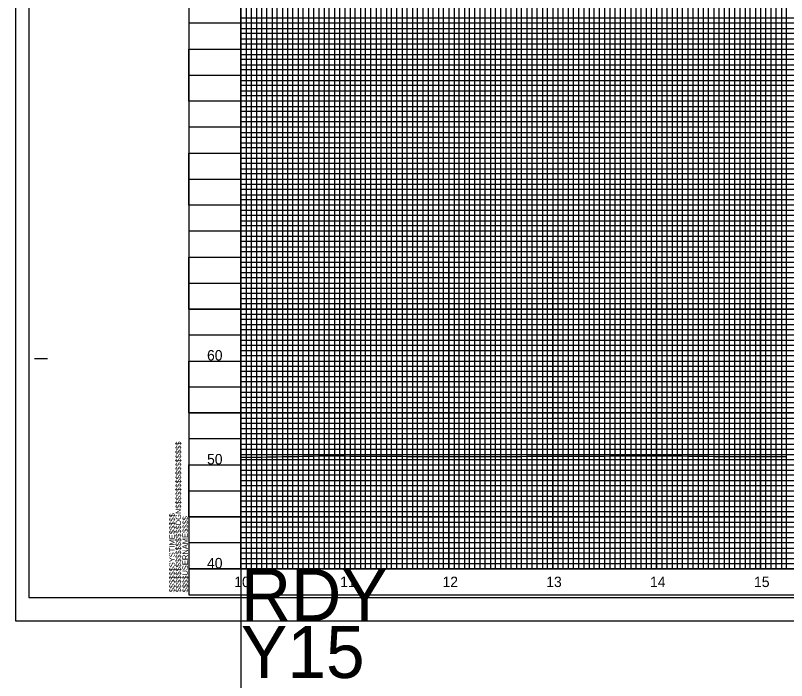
# Model space of a CAD drawing. Extents: x 2345490 to 2436403, y 465165 to 573888.
# Drawn here: x 2381550 to 2382292, y 523436 to 524076 of the extents above; entities that cross this region are included whole.
import ezdxf

# ---------------------------------------------------------------- set-up
doc = ezdxf.new("R2010")
doc.units = 0
for name, color, linetype in [('Old_Level_1', 7, 'Continuous'), ('Old_Level_18', 7, 'Continuous'), ('Old_Level_40', 7, 'Continuous'), ('Old_Level_41', 7, 'Continuous'), ('Old_Level_42', 7, 'Continuous'), ('Old_Level_43', 7, 'Continuous'), ('Old_Level_50', 7, 'Continuous'), ('Old_Level_51', 7, 'Continuous'), ('Old_Level_52', 7, 'Continuous'), ('Old_Level_57', 7, 'Continuous'), ('Old_Level_63', 7, 'Continuous')]:
    doc.layers.add(name, color=color, linetype=linetype)

msp = doc.modelspace()

# ---------------------------------------------------------------- linework, layer by layer
at = {"layer": 'Old_Level_1'}
for points in [[(2381766.799, 523650.76525), (2381771.799, 523650.5205), (2381776.799, 523650.612), (2381781.799, 523650.7035), (2381786.799, 523650.795), (2381791.799, 523650.8865), (2381796.799, 523650.978), (2381801.799, 523651.0665), (2381806.799, 523651.15825), (2381811.799, 523651.24975), (2381816.799, 523651.34125), (2381821.799, 523651.433), (2381826.799, 523651.5245), (2381831.799, 523651.6135), (2381836.799, 523651.70525), (2381841.799, 523651.797), (2381846.799, 523651.8885), (2381851.799, 523651.882), (2381856.799, 523651.84925), (2381861.799, 523651.81675), (2381866.799, 523651.784), (2381871.799, 523651.7515), (2381876.799, 523651.71875), (2381881.799, 523651.6925), (2381886.799, 523651.6605), (2381891.799, 523651.62825), (2381896.799, 523651.59625), (2381901.799, 523651.56425), (2381906.799, 523651.532), (2381911.799, 523651.51125), (2381916.799, 523651.47975), (2381921.799, 523651.44825), (2381926.799, 523651.417), (2381931.799, 523651.40325), (2381936.799, 523651.3975), (2381941.799, 523651.39175), (2381946.799, 523651.38575), (2381951.799, 523651.38), (2381956.799, 523651.37425), (2381961.799, 523651.371), (2381966.799, 523651.3645), (2381971.799, 523651.358), (2381976.799, 523651.3515), (2381981.799, 523651.34575), (2381986.799, 523651.3405), (2381991.799, 523651.336), (2381996.799, 523651.33125), (2382001.799, 523651.32625), (2382006.799, 523651.3215), (2382011.799, 523651.328), (2382016.799, 523651.3485), (2382021.799, 523651.369), (2382026.799, 523651.3895), (2382031.799, 523651.40975), (2382036.799, 523651.43025), (2382041.799, 523651.45075), (2382046.799, 523651.47125), (2382051.799, 523651.4915), (2382056.799, 523651.512), (2382061.799, 523651.5325), (2382066.799, 523651.553), (2382071.799, 523651.5735), (2382076.799, 523651.594), (2382081.799, 523651.61425), (2382086.799, 523651.63475), (2382091.799, 523651.6555), (2382096.799, 523651.677), (2382101.799, 523651.6985), (2382106.799, 523651.71925), (2382111.799, 523651.74025), (2382116.799, 523651.761), (2382121.799, 523651.78175), (2382126.799, 523651.8025), (2382131.799, 523651.82325), (2382136.799, 523651.84175), (2382141.799, 523651.86225), (2382146.799, 523651.88275), (2382151.799, 523651.90325), (2382156.799, 523651.92375), (2382161.799, 523651.9445), (2382166.799, 523651.965), (2382171.799, 523651.94075), (2382176.799, 523651.90025), (2382181.799, 523651.8575), (2382186.799, 523651.81275), (2382191.799, 523651.766), (2382196.799, 523651.717), (2382201.799, 523651.66625), (2382206.799, 523651.61325), (2382211.799, 523651.5585), (2382216.799, 523651.5015), (2382221.799, 523651.4425), (2382226.799, 523651.396), (2382231.799, 523651.35075), (2382236.799, 523651.28625), (2382241.799, 523651.21925), (2382246.799, 523651.187), (2382251.799, 523651.229), (2382256.799, 523651.25125), (2382261.799, 523651.271), (2382266.799, 523651.28825)], [(2382266.799, 523651.28825), (2382271.799, 523651.303), (2382276.799, 523651.315), (2382281.799, 523651.32475), (2382286.799, 523651.332), (2382291.799, 523651.3365)]]:
    msp.add_lwpolyline(points, dxfattribs=at)
at = {"layer": 'Old_Level_18'}
msp.add_line((2381716.79875, 523518.168), (2381716.79875, 523518.168), dxfattribs=at)
msp.add_line((2381716.79875, 523518.168), (2381716.79875, 523518.168), dxfattribs=at)
msp.add_lwpolyline([(2383216.79875, 524568.168), (2381716.79875, 524568.168), (2381716.79875, 523518.168), (2383216.79875, 523518.168)], close=True, dxfattribs=at)
at = {"layer": 'Old_Level_40'}
msp.add_line((2381716.79875, 523518.168), (2381716.79875, 523518.168), dxfattribs=at)
msp.add_line((2381716.79875, 523518.168), (2381716.79875, 523518.168), dxfattribs=at)
msp.add_line((2381716.79875, 523518.168), (2381716.79875, 523518.168), dxfattribs=at)
msp.add_line((2381716.79875, 523518.168), (2381716.79875, 523518.168), dxfattribs=at)
at = {"layer": 'Old_Level_41'}
for p, q in [((2381568.29875, 523745.668), (2381580.79875, 523745.668)), ((2383216.79875, 523543.168), (2381716.79875, 523543.168))]:
    msp.add_line(p, q, dxfattribs=at)
for points in [[(2381716.79875, 524568.168), (2381766.79875, 524568.168), (2381766.79875, 523543.168), (2381816.79875, 523543.168), (2381816.79875, 524568.168), (2381866.79875, 524568.168), (2381866.79875, 523543.168), (2381916.79875, 523543.168), (2381916.79875, 524568.168), (2381966.79875, 524568.168), (2381966.79875, 523543.168), (2382016.79875, 523543.168), (2382016.79875, 524568.168), (2382066.79875, 524568.168), (2382066.79875, 523543.168), (2382116.79875, 523543.168), (2382116.79875, 524568.168), (2382166.79875, 524568.168), (2382166.79875, 523543.168), (2382216.79875, 523543.168), (2382216.79875, 524568.168), (2382266.79875, 524568.168), (2382266.79875, 523543.168), (2382316.79875, 523543.168)], [(2381791.79875, 523543.168), (2381791.79875, 524568.168), (2381841.79875, 524568.168), (2381841.79875, 523543.168), (2381891.79875, 523543.168), (2381891.79875, 524568.168), (2381941.79875, 524568.168), (2381941.79875, 523543.168), (2381991.79875, 523543.168), (2381991.79875, 524568.168), (2382041.79875, 524568.168), (2382041.79875, 523543.168), (2382091.79875, 523543.168), (2382091.79875, 524568.168), (2382141.79875, 524568.168), (2382141.79875, 523543.168), (2382191.79875, 523543.168), (2382191.79875, 524568.168), (2382241.79875, 524568.168), (2382241.79875, 523543.168), (2382291.79875, 523543.168), (2382291.79875, 524568.168), (2382341.79875, 524568.168)], [(2383216.79875, 524068.168), (2381716.79875, 524068.168), (2381716.79875, 524018.168), (2383216.79875, 524018.168)], [(2383216.79875, 523968.168), (2381716.79875, 523968.168), (2381716.79875, 523918.168), (2383216.79875, 523918.168)], [(2383216.79875, 523893.168), (2381716.79875, 523893.168), (2381716.79875, 523943.168), (2383216.79875, 523943.168)], [(2383216.79875, 523868.168), (2381716.79875, 523868.168), (2381716.79875, 523818.168), (2383216.79875, 523818.168)], [(2383216.79875, 523793.168), (2381716.79875, 523793.168), (2381716.79875, 523843.168), (2383216.79875, 523843.168)], [(2383216.79875, 523768.168), (2381716.79875, 523768.168), (2381716.79875, 523718.168), (2383216.79875, 523718.168)], [(2383216.79875, 523668.168), (2381716.79875, 523668.168), (2381716.79875, 523618.168), (2383216.79875, 523618.168)], [(2383216.79875, 523593.168), (2381716.79875, 523593.168), (2381716.79875, 523643.168), (2383216.79875, 523643.168)], [(2383216.79875, 523568.168), (2381716.79875, 523568.168)], [(2381754.29875, 523518.168), (2381754.29875, 523518.168)]]:
    msp.add_lwpolyline(points, dxfattribs=at)
at = {"layer": 'Old_Level_42'}
for points in [[(2383216.79875, 523993.168), (2381716.79875, 523993.168), (2381716.79875, 524043.168), (2383216.79875, 524043.168)], [(2383216.79875, 523693.168), (2381716.79875, 523693.168), (2381716.79875, 523743.168), (2383216.79875, 523743.168)]]:
    msp.add_lwpolyline(points, dxfattribs=at)
at = {"layer": 'Old_Level_43'}
for points in [[(2381771.79875, 524568.168), (2381771.79875, 523543.168), (2381776.79875, 523543.168), (2381776.79875, 524568.168)], [(2381781.79875, 524568.168), (2381781.79875, 523543.168), (2381786.79875, 523543.168), (2381786.79875, 524568.168)], [(2381796.79875, 524568.168), (2381796.79875, 523543.168), (2381801.79875, 523543.168), (2381801.79875, 524568.168)], [(2381806.79875, 524568.168), (2381806.79875, 523543.168), (2381811.79875, 523543.168), (2381811.79875, 524568.168)], [(2381821.79875, 524568.168), (2381821.79875, 523543.168), (2381826.79875, 523543.168), (2381826.79875, 524568.168)], [(2381831.79875, 524568.168), (2381831.79875, 523543.168), (2381836.79875, 523543.168), (2381836.79875, 524568.168)], [(2381846.79875, 524568.168), (2381846.79875, 523543.168), (2381851.79875, 523543.168), (2381851.79875, 524568.168)], [(2381856.79875, 524568.168), (2381856.79875, 523543.168), (2381861.79875, 523543.168), (2381861.79875, 524568.168)], [(2381871.79875, 524568.168), (2381871.79875, 523543.168), (2381876.79875, 523543.168), (2381876.79875, 524568.168)], [(2381881.79875, 524568.168), (2381881.79875, 523543.168), (2381886.79875, 523543.168), (2381886.79875, 524568.168)], [(2381896.79875, 524568.168), (2381896.79875, 523543.168), (2381901.79875, 523543.168), (2381901.79875, 524568.168)], [(2381906.79875, 524568.168), (2381906.79875, 523543.168), (2381911.79875, 523543.168), (2381911.79875, 524568.168)], [(2381921.79875, 524568.168), (2381921.79875, 523543.168), (2381926.79875, 523543.168), (2381926.79875, 524568.168)], [(2381931.79875, 523543.168), (2381936.79875, 523543.168), (2381936.79875, 524568.168)], [(2381931.79875, 524568.168), (2381931.79875, 523543.168)], [(2381946.79875, 524568.168), (2381946.79875, 523543.168), (2381951.79875, 523543.168), (2381951.79875, 524568.168)], [(2381956.79875, 524568.168), (2381956.79875, 523543.168), (2381961.79875, 523543.168), (2381961.79875, 524568.168)], [(2381971.79875, 524568.168), (2381971.79875, 523543.168), (2381976.79875, 523543.168), (2381976.79875, 524568.168)], [(2381981.79875, 524568.168), (2381981.79875, 523543.168), (2381986.79875, 523543.168), (2381986.79875, 524568.168)], [(2381996.79875, 524568.168), (2381996.79875, 523543.168), (2382001.79875, 523543.168), (2382001.79875, 524568.168)], [(2382006.79875, 524568.168), (2382006.79875, 523543.168), (2382011.79875, 523543.168), (2382011.79875, 524568.168)], [(2382021.79875, 524568.168), (2382021.79875, 523543.168), (2382026.79875, 523543.168), (2382026.79875, 524568.168)], [(2382031.79875, 524568.168), (2382031.79875, 523543.168), (2382036.79875, 523543.168), (2382036.79875, 524568.168)], [(2382046.79875, 524568.168), (2382046.79875, 523543.168), (2382051.79875, 523543.168), (2382051.79875, 524568.168)], [(2382056.79875, 524568.168), (2382056.79875, 523543.168), (2382061.79875, 523543.168), (2382061.79875, 524568.168)], [(2382071.79875, 524568.168), (2382071.79875, 523543.168), (2382076.79875, 523543.168), (2382076.79875, 524568.168)], [(2382081.79875, 524568.168), (2382081.79875, 523543.168), (2382086.79875, 523543.168), (2382086.79875, 524568.168)], [(2382096.79875, 524568.168), (2382096.79875, 523543.168), (2382111.79875, 523543.168), (2382111.79875, 524568.168)], [(2382101.79875, 524568.168), (2382101.79875, 523543.168), (2382106.79875, 523543.168), (2382106.79875, 524568.168)], [(2382101.79875, 524567.568), (2382101.79875, 523543.168), (2382106.79875, 523543.168), (2382106.79875, 524567.568)], [(2382121.79875, 524568.168), (2382121.79875, 523543.168), (2382126.79875, 523543.168), (2382126.79875, 524568.168)], [(2382131.79875, 524568.168), (2382131.79875, 523543.168), (2382136.79875, 523543.168), (2382136.79875, 524568.168)], [(2382146.79875, 524568.168), (2382146.79875, 523543.168), (2382151.79875, 523543.168), (2382151.79875, 524568.168)], [(2382156.79875, 524568.168), (2382156.79875, 523543.168), (2382161.79875, 523543.168), (2382161.79875, 524568.168)], [(2382171.79875, 524568.168), (2382171.79875, 523543.168), (2382176.79875, 523543.168), (2382176.79875, 524568.168)], [(2382181.79875, 524568.168), (2382181.79875, 523543.168), (2382186.79875, 523543.168), (2382186.79875, 524568.168)], [(2382196.79875, 524568.168), (2382196.79875, 523543.168), (2382201.79875, 523543.168), (2382201.79875, 524568.168)], [(2382206.79875, 524568.168), (2382206.79875, 523543.168), (2382211.79875, 523543.168), (2382211.79875, 524568.168)], [(2382221.79875, 524568.168), (2382221.79875, 523543.168), (2382226.79875, 523543.168), (2382226.79875, 524568.168)], [(2382231.79875, 524568.168), (2382231.79875, 523543.168), (2382236.79875, 523543.168), (2382236.79875, 524568.168)], [(2382246.79875, 524568.168), (2382246.79875, 523543.168)], [(2382251.79875, 524568.168), (2382251.79875, 523543.168), (2382256.79875, 523543.168), (2382256.79875, 524568.168), (2382261.79875, 524568.168), (2382261.79875, 523543.168), (2382271.79875, 523543.168), (2382271.79875, 524568.168), (2382276.79875, 524568.168), (2382276.79875, 523543.168), (2382281.79875, 523543.168), (2382281.79875, 524568.168), (2382286.79875, 524568.168), (2382286.79875, 523543.168)], [(2383166.79875, 524073.168), (2381766.79875, 524073.168), (2381766.79875, 524063.168), (2383166.79875, 524063.168)], [(2383166.79875, 524058.168), (2381766.79875, 524058.168), (2381766.79875, 524053.168), (2383166.79875, 524053.168)], [(2383166.79875, 524048.168), (2381766.79875, 524048.168)], [(2381766.79875, 524038.168), (2383166.79875, 524038.168)], [(2383166.79875, 524033.168), (2381766.79875, 524033.168), (2381766.79875, 524028.168), (2383166.79875, 524028.168)], [(2383166.79875, 524023.168), (2381766.79875, 524023.168), (2381766.79875, 524013.168), (2383166.79875, 524013.168)], [(2383166.79875, 524008.168), (2381766.79875, 524008.168), (2381766.79875, 524003.168), (2383166.79875, 524003.168)], [(2383166.79875, 523998.168), (2381766.79875, 523998.168), (2381766.79875, 523988.168), (2383166.79875, 523988.168)], [(2383166.79875, 523983.168), (2381766.79875, 523983.168), (2381766.79875, 523978.168), (2383166.79875, 523978.168)], [(2383166.79875, 523973.168), (2381766.79875, 523973.168), (2381766.79875, 523963.168), (2383166.79875, 523963.168)], [(2383166.79875, 523958.168), (2381766.79875, 523958.168), (2381766.79875, 523953.168), (2383166.79875, 523953.168)], [(2383166.79875, 523948.168), (2381766.79875, 523948.168), (2381766.79875, 523938.168), (2383166.79875, 523938.168)], [(2383166.79875, 523933.168), (2381766.79875, 523933.168), (2381766.79875, 523928.168), (2383166.79875, 523928.168)], [(2383166.79875, 523923.168), (2381766.79875, 523923.168), (2381766.79875, 523913.168), (2383166.79875, 523913.168)], [(2383166.79875, 523908.168), (2381766.79875, 523908.168), (2381766.79875, 523903.168), (2383166.79875, 523903.168)], [(2383166.79875, 523898.168), (2381766.79875, 523898.168), (2381766.79875, 523888.168), (2383166.79875, 523888.168)], [(2383166.79875, 523883.168), (2381766.79875, 523883.168), (2381766.79875, 523878.168), (2383166.79875, 523878.168)], [(2383166.79875, 523873.168), (2381766.79875, 523873.168), (2381766.79875, 523863.168), (2383166.79875, 523863.168)], [(2383166.79875, 523858.168), (2381766.79875, 523858.168), (2381766.79875, 523853.168), (2383166.79875, 523853.168)], [(2383166.79875, 523848.168), (2381766.79875, 523848.168), (2381766.79875, 523838.168), (2383166.79875, 523838.168)], [(2383166.79875, 523833.168), (2381766.79875, 523833.168), (2381766.79875, 523828.168), (2383166.79875, 523828.168)], [(2383166.79875, 523823.168), (2381766.79875, 523823.168), (2381766.79875, 523813.168), (2383166.79875, 523813.168)], [(2383166.79875, 523808.168), (2381766.79875, 523808.168), (2381766.79875, 523803.168), (2383166.79875, 523803.168)], [(2383166.79875, 523798.168), (2381766.79875, 523798.168), (2381766.79875, 523788.168), (2383166.79875, 523788.168)], [(2383166.79875, 523783.168), (2381766.79875, 523783.168), (2381766.79875, 523778.168), (2383166.79875, 523778.168)], [(2383166.79875, 523773.168), (2381766.79875, 523773.168), (2381766.79875, 523763.168), (2383166.79875, 523763.168)], [(2383166.79875, 523758.168), (2381766.79875, 523758.168), (2381766.79875, 523753.168), (2383166.79875, 523753.168)], [(2383166.79875, 523748.168), (2381766.79875, 523748.168)], [(2381766.79875, 523738.168), (2383166.79875, 523738.168)], [(2383166.79875, 523733.168), (2381766.79875, 523733.168), (2381766.79875, 523728.168), (2383166.79875, 523728.168)], [(2383166.79875, 523723.168), (2381766.79875, 523723.168)], [(2381766.79875, 523713.168), (2383166.79875, 523713.168)], [(2383166.79875, 523708.168), (2381766.79875, 523708.168), (2381766.79875, 523703.168), (2383166.79875, 523703.168)], [(2383166.79875, 523698.168), (2381766.79875, 523698.168), (2381766.79875, 523688.168), (2383166.79875, 523688.168)], [(2383166.79875, 523683.168), (2381766.79875, 523683.168), (2381766.79875, 523678.168), (2383166.79875, 523678.168)], [(2383166.79875, 523673.168), (2381766.79875, 523673.168), (2381766.79875, 523663.168), (2383166.79875, 523663.168)], [(2383166.79875, 523658.168), (2381766.79875, 523658.168), (2381766.79875, 523653.168), (2383166.79875, 523653.168)], [(2383166.79875, 523648.168), (2381766.79875, 523648.168), (2381766.79875, 523638.168), (2383166.79875, 523638.168)], [(2383166.79875, 523633.168), (2381766.79875, 523633.168), (2381766.79875, 523628.168), (2383166.79875, 523628.168)], [(2383166.79875, 523623.168), (2381766.79875, 523623.168), (2381766.79875, 523613.168), (2383166.79875, 523613.168)], [(2383166.79875, 523608.168), (2381766.79875, 523608.168), (2381766.79875, 523603.168), (2383166.79875, 523603.168)], [(2383166.79875, 523598.168), (2381766.79875, 523598.168), (2381766.79875, 523588.168), (2383166.79875, 523588.168)], [(2383166.79875, 523583.168), (2381766.79875, 523583.168), (2381766.79875, 523578.168), (2383166.79875, 523578.168)], [(2383166.79875, 523573.168), (2381766.79875, 523573.168), (2381766.79875, 523563.168), (2383166.79875, 523563.168)], [(2383166.79875, 523558.168), (2381766.79875, 523558.168), (2381766.79875, 523553.168), (2383166.79875, 523553.168)], [(2383166.79875, 523548.168), (2381766.79875, 523548.168)]]:
    msp.add_lwpolyline(points, dxfattribs=at)
at = {"layer": 'Old_Level_50'}
msp.add_line((2381549.79875, 523493.168), (2381549.79875, 523493.168), dxfattribs=at)
msp.add_lwpolyline([(2383229.29875, 524570.718), (2381562.79875, 524570.718), (2381562.79875, 523515.618), (2383229.29875, 523515.618)], close=True, dxfattribs=at)
at = {"layer": 'Old_Level_51'}
msp.add_lwpolyline([(2383233.79875, 524593.168), (2381549.79875, 524593.168), (2381549.79875, 523493.168), (2383233.79875, 523493.168)], close=True, dxfattribs=at)
at = {"layer": 'Old_Level_52'}
msp.add_line((2381562.79875, 523515.618), (2381562.79875, 523515.618), dxfattribs=at)
at = {"layer": 'Old_Level_57'}
for p, q in [((2381716.79925, 523843.16825), (2384066.79875, 523843.16825)), ((2381766.79875, 523543.16825), (2381766.79875, 523843.16825)), ((2381866.79875, 523543.16825), (2381866.79875, 523843.16825)), ((2381966.79875, 523543.16825), (2381966.79875, 523843.16825)), ((2382066.79875, 523543.16825), (2382066.79875, 523843.16825)), ((2382166.79875, 523543.16825), (2382166.79875, 523843.16825)), ((2382166.79875, 523543.26825), (2382166.79875, 523843.16825)), ((2382266.79875, 523543.16825), (2382266.79875, 523843.16825)), ((2382266.79875, 523543.26825), (2382266.79875, 523843.16825)), ((2381716.79925, 523793.16825), (2384066.79875, 523793.16825)), ((2381716.79925, 523743.16825), (2384066.79875, 523743.16825)), ((2381716.79925, 523693.16825), (2384066.79875, 523693.16825)), ((2381716.79925, 523643.16825), (2384066.79875, 523643.16825)), ((2381716.799, 523593.16825), (2384066.79875, 523593.16825)), ((2381716.79925, 523543.16825), (2384066.79875, 523543.16825))]:
    msp.add_line(p, q, dxfattribs=at)
at = {"layer": 'Old_Level_63'}
for q in [(2381766.79875, 526043.168), (2383942.32375, 523543.168), (2381766.79875, 521043.168)]:
    msp.add_line((2381766.79875, 523543.168), q, dxfattribs=at)

# ---------------------------------------------------------------- texts
at = {"layer": 'Old_Level_1'}
for s, p in [('60', (2381734.1855, 523743.668)), ('50', (2381734.1855, 523643.668)), ('40', (2381734.1855, 523543.668)), ('10', (2381760.3825, 523525.668)), ('11', (2381862.222, 523525.668)), ('12', (2381960.77025, 523525.668)), ('13', (2382060.605, 523525.668)), ('14', (2382160.4475, 523525.668)), ('15', (2382260.54, 523525.668))]:
    msp.add_text(s, height=10.000001, dxfattribs=at).set_placement(p)
at = {"layer": 'Old_Level_41'}
for s, p in [('$$$$$$$$$$$$$$$$DGN$$$$$$$$$$$$$$$$', (2381709.14875, 523520.5305)), ('$$$$$$SYSTIME$$$$$', (2381703.09875, 523520.5305)), ('$$$$USERNAME$$$$', (2381715.72375, 523520.543))]:
    msp.add_text(s, height=5.25, rotation=90, dxfattribs=at).set_placement(p)
at = {"layer": 'Old_Level_63'}
for s, p in [('RDY', (2381766.79875, 523493.168)), ('Y15', (2381766.79875, 523438.16825))]:
    msp.add_text(s, height=50, dxfattribs=at).set_placement(p)

doc.saveas('drawing.dxf')
